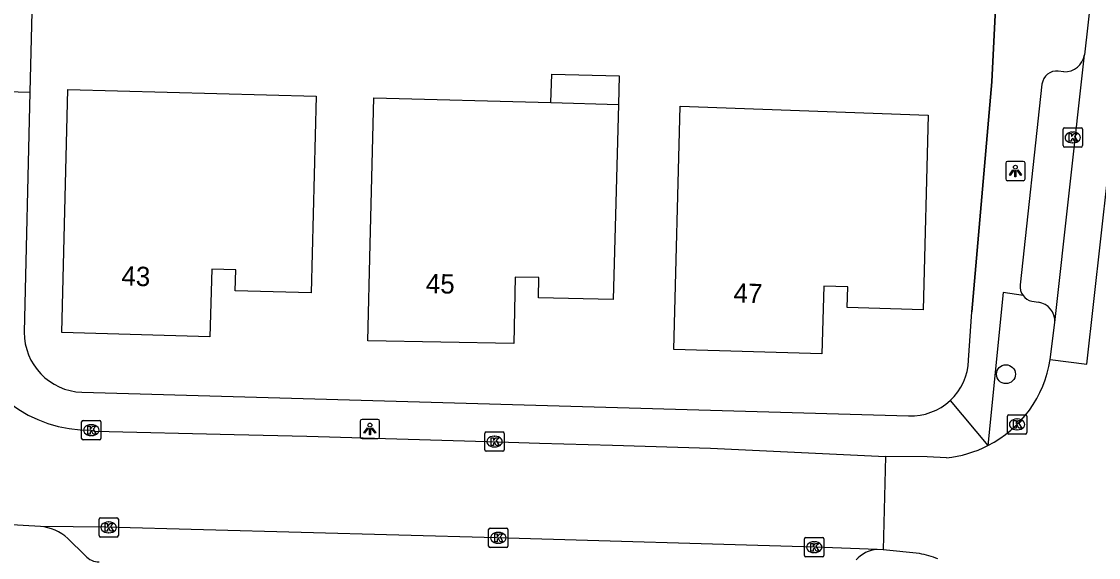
# Model space of a CAD drawing. Extents: x 162082 to 163393, y 388091 to 388632.
# Drawn here: x 162675.5 to 162731.2, y 388512.9 to 388540.6 of the extents above; entities that cross this region are included whole.
import ezdxf

# ---------------------------------------------------------------- set-up
doc = ezdxf.new("R2010")
doc.units = 0
for name, color, linetype in [('IMGEO_Boom', 7, 'Continuous'), ('IMGEO_Kolk', 7, 'Continuous'), ('IMGEO_Lichtpunt', 7, 'Continuous'), ('IMGEO_Muur', 7, 'Continuous'), ('IMGEO_Pand', 7, 'Continuous'), ('IMGEO_Pand_nummerreeks', 7, 'Continuous'), ('IMGEO_Parkeervlak_open', 7, 'Continuous'), ('IMGEO_Rijbaan_lokaal_gesloten', 7, 'Continuous'), ('IMGEO_Rijbaan_lokaal_open', 7, 'Continuous'), ('IMGEO_Voetpad_open', 7, 'Continuous')]:
    doc.layers.add(name, color=color, linetype=linetype)

msp = doc.modelspace()

# ---------------------------------------------------------------- linework, layer by layer
at = {"layer": 'IMGEO_Boom'}
msp.add_circle((162726.427, 388522.406), 0.489, dxfattribs=at)
at = {"layer": 'IMGEO_Kolk'}
for p, q in [((162729.379, 388534.225), (162729.379, 388535.077)), ((162729.454, 388535.151), (162730.306, 388535.151)), ((162729.867, 388534.931), (162729.892, 388534.931)), ((162730.38, 388535.077), (162730.38, 388534.225)), ((162729.89, 388534.371), (162729.865, 388534.371)), ((162730.306, 388534.151), (162729.454, 388534.151)), ((162678.649, 388519.086), (162678.649, 388519.938)), ((162678.724, 388520.012), (162679.576, 388520.012)), ((162679.65, 388519.938), (162679.65, 388519.086)), ((162726.504, 388519.384), (162726.504, 388520.236)), ((162726.579, 388520.31), (162727.431, 388520.31)), ((162726.992, 388520.09), (162727.017, 388520.09)), ((162727.505, 388520.236), (162727.505, 388519.384)), ((162679.137, 388519.792), (162679.162, 388519.792)), ((162699.49, 388518.495), (162699.49, 388519.347)), ((162699.565, 388519.421), (162700.417, 388519.421)), ((162700.491, 388519.347), (162700.491, 388518.495)), ((162727.431, 388519.31), (162726.579, 388519.31)), ((162727.015, 388519.53), (162726.99, 388519.53)), ((162679.576, 388519.012), (162678.724, 388519.012)), ((162679.16, 388519.232), (162679.135, 388519.232)), ((162699.978, 388519.201), (162700.003, 388519.201)), ((162700.417, 388518.421), (162699.565, 388518.421)), ((162700.001, 388518.641), (162699.976, 388518.641)), ((162679.55, 388514.058), (162679.55, 388514.91)), ((162679.625, 388514.984), (162680.477, 388514.984)), ((162680.551, 388514.91), (162680.551, 388514.058)), ((162680.038, 388514.764), (162680.063, 388514.764)), ((162699.685, 388513.517), (162699.685, 388514.369)), ((162699.76, 388514.443), (162700.612, 388514.443)), ((162700.686, 388514.369), (162700.686, 388513.517)), ((162680.477, 388513.984), (162679.625, 388513.984)), ((162680.061, 388514.204), (162680.036, 388514.204)), ((162700.173, 388514.223), (162700.198, 388514.223)), ((162716.016, 388513.033), (162716.016, 388513.885)), ((162716.091, 388513.959), (162716.943, 388513.959)), ((162717.017, 388513.885), (162717.017, 388513.033)), ((162700.612, 388513.443), (162699.76, 388513.443)), ((162700.196, 388513.663), (162700.171, 388513.663)), ((162716.504, 388513.739), (162716.529, 388513.739)), ((162716.943, 388512.959), (162716.091, 388512.959)), ((162716.527, 388513.179), (162716.502, 388513.179))]:
    msp.add_line(p, q, dxfattribs=at)
for points in [[(162729.379, 388534.225), (162729.379, 388535.077)], [(162729.454, 388535.151), (162730.306, 388535.151)], [(162730.38, 388535.077), (162730.38, 388534.225)], [(162729.7, 388534.851), (162729.823, 388534.851), (162729.823, 388534.7), (162729.953, 388534.851), (162730.117, 388534.851), (162729.971, 388534.7), (162730.124, 388534.451), (162729.972, 388534.451), (162729.887, 388534.615), (162729.823, 388534.548), (162729.823, 388534.451), (162729.7, 388534.451), (162729.7, 388534.851)], [(162730.306, 388534.151), (162729.454, 388534.151)], [(162678.649, 388519.086), (162678.649, 388519.938)], [(162678.724, 388520.012), (162679.576, 388520.012)], [(162679.65, 388519.938), (162679.65, 388519.086)], [(162726.504, 388519.384), (162726.504, 388520.236)], [(162726.579, 388520.31), (162727.431, 388520.31)], [(162726.825, 388520.01), (162726.948, 388520.01), (162726.948, 388519.859), (162727.078, 388520.01), (162727.242, 388520.01), (162727.096, 388519.859), (162727.249, 388519.61), (162727.097, 388519.61), (162727.012, 388519.774), (162726.948, 388519.707), (162726.948, 388519.61), (162726.825, 388519.61), (162726.825, 388520.01)], [(162727.505, 388520.236), (162727.505, 388519.384)], [(162678.97, 388519.712), (162679.093, 388519.712), (162679.093, 388519.561), (162679.223, 388519.712), (162679.387, 388519.712), (162679.241, 388519.561), (162679.394, 388519.312), (162679.242, 388519.312), (162679.157, 388519.476), (162679.093, 388519.409), (162679.093, 388519.312), (162678.97, 388519.312), (162678.97, 388519.712)], [(162699.49, 388518.495), (162699.49, 388519.347)], [(162699.565, 388519.421), (162700.417, 388519.421)], [(162700.491, 388519.347), (162700.491, 388518.495)], [(162727.431, 388519.31), (162726.579, 388519.31)], [(162679.576, 388519.012), (162678.724, 388519.012)], [(162699.811, 388519.121), (162699.934, 388519.121), (162699.934, 388518.97), (162700.064, 388519.121), (162700.228, 388519.121), (162700.082, 388518.97), (162700.235, 388518.721), (162700.083, 388518.721), (162699.998, 388518.885), (162699.934, 388518.818), (162699.934, 388518.721), (162699.811, 388518.721), (162699.811, 388519.121)], [(162700.417, 388518.421), (162699.565, 388518.421)], [(162679.55, 388514.058), (162679.55, 388514.91)], [(162679.625, 388514.984), (162680.477, 388514.984)], [(162680.551, 388514.91), (162680.551, 388514.058)], [(162679.871, 388514.684), (162679.994, 388514.684), (162679.994, 388514.533), (162680.124, 388514.684), (162680.288, 388514.684), (162680.142, 388514.533), (162680.295, 388514.284), (162680.143, 388514.284), (162680.058, 388514.448), (162679.994, 388514.381), (162679.994, 388514.284), (162679.871, 388514.284), (162679.871, 388514.684)], [(162699.685, 388513.517), (162699.685, 388514.369)], [(162699.76, 388514.443), (162700.612, 388514.443)], [(162700.686, 388514.369), (162700.686, 388513.517)], [(162680.477, 388513.984), (162679.625, 388513.984)], [(162700.006, 388514.143), (162700.129, 388514.143), (162700.129, 388513.992), (162700.259, 388514.143), (162700.423, 388514.143), (162700.277, 388513.992), (162700.43, 388513.743), (162700.278, 388513.743), (162700.193, 388513.907), (162700.129, 388513.84), (162700.129, 388513.743), (162700.006, 388513.743), (162700.006, 388514.143)], [(162716.016, 388513.033), (162716.016, 388513.885)], [(162716.091, 388513.959), (162716.943, 388513.959)], [(162717.017, 388513.885), (162717.017, 388513.033)], [(162700.612, 388513.443), (162699.76, 388513.443)], [(162716.337, 388513.659), (162716.46, 388513.659), (162716.46, 388513.508), (162716.59, 388513.659), (162716.754, 388513.659), (162716.608, 388513.508), (162716.761, 388513.259), (162716.609, 388513.259), (162716.524, 388513.423), (162716.46, 388513.356), (162716.46, 388513.259), (162716.337, 388513.259), (162716.337, 388513.659)], [(162716.943, 388512.959), (162716.091, 388512.959)]]:
    msp.add_lwpolyline(points, dxfattribs=at)
for centre, start, end in [((162729.456, 388535.075), 91.552, 178.448), ((162729.456, 388535.075), 91.552, 178.448), ((162730.304, 388535.075), 1.552, 88.448), ((162730.304, 388535.075), 1.552, 88.448), ((162729.456, 388534.227), 181.552, 268.448), ((162729.456, 388534.227), 181.552, 268.448), ((162730.304, 388534.227), 271.552, 358.448), ((162730.304, 388534.227), 271.552, 358.448), ((162678.726, 388519.936), 91.552, 178.448), ((162678.726, 388519.936), 91.552, 178.448), ((162679.574, 388519.936), 1.552, 88.448), ((162679.574, 388519.936), 1.552, 88.448), ((162726.581, 388520.234), 91.552, 178.448), ((162726.581, 388520.234), 91.552, 178.448), ((162727.429, 388520.234), 1.552, 88.448), ((162727.429, 388520.234), 1.552, 88.448), ((162699.567, 388519.345), 91.552, 178.448), ((162699.567, 388519.345), 91.552, 178.448), ((162700.415, 388519.345), 1.552, 88.448), ((162700.415, 388519.345), 1.552, 88.448), ((162726.581, 388519.386), 181.552, 268.448), ((162726.581, 388519.386), 181.552, 268.448), ((162727.429, 388519.386), 271.552, 358.448), ((162727.429, 388519.386), 271.552, 358.448), ((162678.726, 388519.088), 181.552, 268.448), ((162678.726, 388519.088), 181.552, 268.448), ((162679.574, 388519.088), 271.552, 358.448), ((162679.574, 388519.088), 271.552, 358.448), ((162699.567, 388518.497), 181.552, 268.448), ((162699.567, 388518.497), 181.552, 268.448), ((162700.415, 388518.497), 271.552, 358.448), ((162700.415, 388518.497), 271.552, 358.448), ((162679.627, 388514.908), 91.552, 178.448), ((162679.627, 388514.908), 91.552, 178.448), ((162680.475, 388514.908), 1.552, 88.448), ((162680.475, 388514.908), 1.552, 88.448), ((162699.762, 388514.367), 91.552, 178.448), ((162699.762, 388514.367), 91.552, 178.448), ((162700.61, 388514.367), 1.552, 88.448), ((162700.61, 388514.367), 1.552, 88.448), ((162679.627, 388514.06), 181.552, 268.448), ((162679.627, 388514.06), 181.552, 268.448), ((162680.475, 388514.06), 271.552, 358.448), ((162680.475, 388514.06), 271.552, 358.448), ((162716.093, 388513.883), 91.552, 178.448), ((162716.093, 388513.883), 91.552, 178.448), ((162716.941, 388513.883), 1.552, 88.448), ((162716.941, 388513.883), 1.552, 88.448), ((162699.762, 388513.519), 181.552, 268.448), ((162699.762, 388513.519), 181.552, 268.448), ((162700.61, 388513.519), 271.552, 358.448), ((162700.61, 388513.519), 271.552, 358.448), ((162716.093, 388513.035), 181.552, 268.448), ((162716.093, 388513.035), 181.552, 268.448), ((162716.941, 388513.035), 271.552, 358.448), ((162716.941, 388513.035), 271.552, 358.448)]:
    msp.add_arc(centre, 0.0765, start, end, dxfattribs=at)
for centre, major_axis, ratio, start_param, end_param in [((162729.866, 388534.651), (-0.387, 0.002), 0.722429, 4.712389, 7.853982), ((162729.891, 388534.651), (-0.39, 0.002), 0.717154, 1.570796, 4.712389), ((162726.991, 388519.81), (-0.387, 0.002), 0.722429, 4.712389, 7.853982), ((162727.016, 388519.81), (-0.39, 0.002), 0.717154, 1.570796, 4.712389), ((162679.136, 388519.512), (-0.387, 0.002), 0.722429, 4.712389, 7.853982), ((162679.161, 388519.512), (-0.39, 0.002), 0.717154, 1.570796, 4.712389), ((162699.977, 388518.921), (-0.387, 0.002), 0.722429, 4.712389, 7.853982), ((162700.002, 388518.921), (-0.39, 0.002), 0.717154, 1.570796, 4.712389), ((162680.037, 388514.484), (-0.387, 0.002), 0.722429, 4.712389, 7.853982), ((162680.062, 388514.484), (-0.39, 0.002), 0.717154, 1.570796, 4.712389), ((162700.172, 388513.943), (-0.387, 0.002), 0.722429, 4.712389, 7.853982), ((162700.197, 388513.943), (-0.39, 0.002), 0.717154, 1.570796, 4.712389), ((162716.503, 388513.459), (-0.387, 0.002), 0.722429, 4.712389, 7.853982), ((162716.528, 388513.459), (-0.39, 0.002), 0.717154, 1.570796, 4.712389)]:
    msp.add_ellipse(centre, major_axis=major_axis, ratio=ratio, start_param=start_param, end_param=end_param, dxfattribs=at)
at = {"layer": 'IMGEO_Lichtpunt'}
for p, q in [((162726.416, 388533.316), (162726.416, 388532.509)), ((162726.416, 388533.316), (162726.416, 388532.509)), ((162727.318, 388533.411), (162726.51, 388533.411)), ((162727.318, 388533.411), (162726.51, 388533.411)), ((162727.412, 388532.509), (162727.412, 388533.316)), ((162727.412, 388532.509), (162727.412, 388533.316)), ((162726.51, 388532.415), (162727.318, 388532.415)), ((162726.51, 388532.415), (162727.318, 388532.415)), ((162693.052, 388519.976), (162693.052, 388519.169)), ((162693.052, 388519.976), (162693.052, 388519.169)), ((162693.954, 388520.071), (162693.146, 388520.071)), ((162693.954, 388520.071), (162693.146, 388520.071)), ((162694.048, 388519.169), (162694.048, 388519.976)), ((162694.048, 388519.169), (162694.048, 388519.976)), ((162693.146, 388519.075), (162693.954, 388519.075)), ((162693.146, 388519.075), (162693.954, 388519.075))]:
    msp.add_line(p, q, dxfattribs=at)
for points in [[(162726.79, 388532.98), (162726.829, 388532.952), (162726.641, 388532.69), (162726.603, 388532.717), (162726.79, 388532.98)], [(162726.892, 388532.932), (162726.939, 388532.932), (162726.939, 388532.61), (162726.892, 388532.61), (162726.892, 388532.932)], [(162727.002, 388532.952), (162727.04, 388532.979), (162727.227, 388532.717), (162727.188, 388532.689), (162727.002, 388532.952)], [(162693.426, 388519.64), (162693.465, 388519.612), (162693.277, 388519.35), (162693.239, 388519.377), (162693.426, 388519.64)], [(162693.528, 388519.592), (162693.575, 388519.592), (162693.575, 388519.27), (162693.528, 388519.27), (162693.528, 388519.592)], [(162693.638, 388519.612), (162693.676, 388519.639), (162693.863, 388519.377), (162693.824, 388519.349), (162693.638, 388519.612)]]:
    msp.add_lwpolyline(points, dxfattribs=at)
for centre in [(162726.915, 388533.114), (162693.551, 388519.774)]:
    msp.add_circle(centre, 0.0994, dxfattribs=at)
for centre, start, end in [((162726.51, 388533.316), 90, 180), ((162726.51, 388533.316), 90, 180), ((162727.318, 388533.316), 0, 90), ((162727.318, 388533.316), 0, 90), ((162726.51, 388532.509), 180, 270), ((162726.51, 388532.509), 180, 270), ((162727.318, 388532.509), 270, 0), ((162727.318, 388532.509), 270, 360), ((162693.146, 388519.976), 90, 180), ((162693.146, 388519.976), 90, 180), ((162693.954, 388519.976), 0, 90), ((162693.954, 388519.976), 0, 90), ((162693.146, 388519.169), 180, 270), ((162693.146, 388519.169), 180, 270), ((162693.954, 388519.169), 270, 0), ((162693.954, 388519.169), 270, 360)]:
    msp.add_arc(centre, 0.0946, start, end, dxfattribs=at)
at = {"layer": 'IMGEO_Muur'}
msp.add_lwpolyline([(162724.317, 388558.234), (162724.986, 388554.213), (162725.461, 388549.978), (162725.771, 388545.833), (162725.898, 388541.683), (162725.7, 388537.529), (162724.661, 388525.626)], dxfattribs=at)
at = {"layer": 'IMGEO_Pand'}
for points in [[(162702.906, 388536.451), (162702.947, 388537.929), (162706.441, 388537.833), (162706.401, 388536.356)], [(162690.515, 388526.61), (162686.591, 388526.726), (162686.622, 388527.796), (162685.381, 388527.833), (162685.277, 388524.34), (162677.619, 388524.566), (162677.938, 388537.133), (162690.773, 388536.783), (162690.515, 388526.61)], [(162706.401, 388536.356), (162706.262, 388531.269), (162706.126, 388526.27), (162702.259, 388526.349), (162702.28, 388527.404), (162701.056, 388527.429), (162700.985, 388523.986), (162693.438, 388524.14), (162693.565, 388529.139), (162693.757, 388536.701), (162702.906, 388536.451)], [(162702.906, 388536.451), (162706.401, 388536.356)], [(162722.401, 388535.804), (162722.145, 388525.734), (162718.226, 388525.85), (162718.257, 388526.919), (162717.017, 388526.956), (162716.912, 388523.457), (162709.265, 388523.684), (162709.584, 388536.268), (162722.401, 388535.804)]]:
    msp.add_lwpolyline(points, dxfattribs=at)
at = {"layer": 'IMGEO_Parkeervlak_open'}
msp.add_lwpolyline([(162727.758, 388526.184), (162728.101, 388526.132)], dxfattribs=at)
for centre, radius, start, end in [((162727.922, 388526.93), 0.764, 216.5432, 257.5617), ((162727.96, 388525.142), 1, 356.8388, 81.8713), ((162719.886, 388511.747), 1.6, 94.4179, 138.5417)]:
    msp.add_arc(centre, radius, start, end, dxfattribs=at)
at = {"layer": 'IMGEO_Rijbaan_lokaal_gesloten'}
for points in [[(162728.711, 388523.165), (162730.61, 388522.925), (162734.225, 388555.356), (162732.326, 388555.585)], [(162732.326, 388555.585), (162731.742, 388550.144), (162730.483, 388538.918)], [(162728.958, 388525.087), (162730.483, 388538.918)], [(162728.711, 388523.165), (162728.958, 388525.087)]]:
    msp.add_lwpolyline(points, dxfattribs=at)
at = {"layer": 'IMGEO_Rijbaan_lokaal_open'}
for points in [[(162679.15, 388519.51), (162679.349, 388519.455), (162686.528, 388519.292), (162690.291, 388519.2), (162700.174, 388518.915), (162702.324, 388518.84), (162706.086, 388518.733), (162711.159, 388518.581), (162720.201, 388518.156)], [(162720.201, 388518.156), (162720.079, 388513.33)], [(162723.349, 388518.083), (162722.357, 388518.135), (162720.201, 388518.156)], [(162676.519, 388514.529), (162674.422, 388514.656)], [(162719.763, 388513.342), (162716.541, 388513.459), (162700.092, 388513.947), (162679.901, 388514.489), (162676.519, 388514.529)], [(162720.079, 388513.33), (162719.763, 388513.342)], [(162721.961, 388513.136), (162720.079, 388513.33)]]:
    msp.add_lwpolyline(points, dxfattribs=at)
for centre, radius, start, end in [((162679.048, 388526.27), 6.761, 194.5134, 270.861), ((162722.752, 388524.084), 6.029, 297.0504, 351.2339), ((162722.753, 388524.072), 6.019, 275.6876, 297.0973), ((162719.98, 388504.601), 8.762, 70.4338, 76.9304)]:
    msp.add_arc(centre, radius, start, end, dxfattribs=at)
at = {"layer": 'IMGEO_Voetpad_open'}
for points in [[(162676.533, 388560.443), (162676.206, 388546.7), (162675.976, 388536.996)], [(162724.493, 388523.139), (162724.661, 388525.626), (162725.7, 388537.529), (162725.898, 388541.683), (162725.771, 388545.833), (162725.461, 388549.978), (162724.986, 388554.213), (162724.317, 388558.234)], [(162729.424, 388538.045), (162729.133, 388538.085)], [(162728.289, 388537.412), (162727.166, 388527.03)], [(162672.963, 388537.079), (162675.976, 388536.996)], [(162675.976, 388536.996), (162675.681, 388524.585)], [(162727.309, 388526.475), (162726.277, 388526.638), (162725.494, 388518.714)], [(162678.665, 388521.473), (162721.395, 388520.255)], [(162723.549, 388521.047), (162725.494, 388518.714)], [(162678.84, 388513.027), (162677.935, 388513.916)]]:
    msp.add_lwpolyline(points, dxfattribs=at)
for centre, radius, start, end in [((162729.452, 388539.09), 1.045, 268.4736, 350.5282), ((162729.067, 388537.302), 0.786, 85.1831, 171.9541), ((162727.918, 388526.928), 0.759, 172.2779, 216.6189), ((162678.78, 388524.57), 3.099, 179.7154, 267.8789), ((162721.533, 388523.216), 2.961, 312.912, 358.5141), ((162721.53, 388523.214), 2.962, 267.3974, 312.9784), ((162676.346, 388512.187), 2.349, 47.4156, 85.7679), ((162679.55, 388513.63), 0.931, 220.368, 270.8872)]:
    msp.add_arc(centre, radius, start, end, dxfattribs=at)

# ---------------------------------------------------------------- texts
at = {"layer": 'IMGEO_Pand_nummerreeks'}
for s, rotation, p in [('43', 358.3096, (162680.696, 388526.996)), ('45', 358.8312, (162696.437, 388526.599)), ('47', 358.2997, (162712.337, 388526.113))]:
    msp.add_text(s, height=1, rotation=rotation, dxfattribs=at).set_placement(p)

doc.saveas('drawing.dxf')
